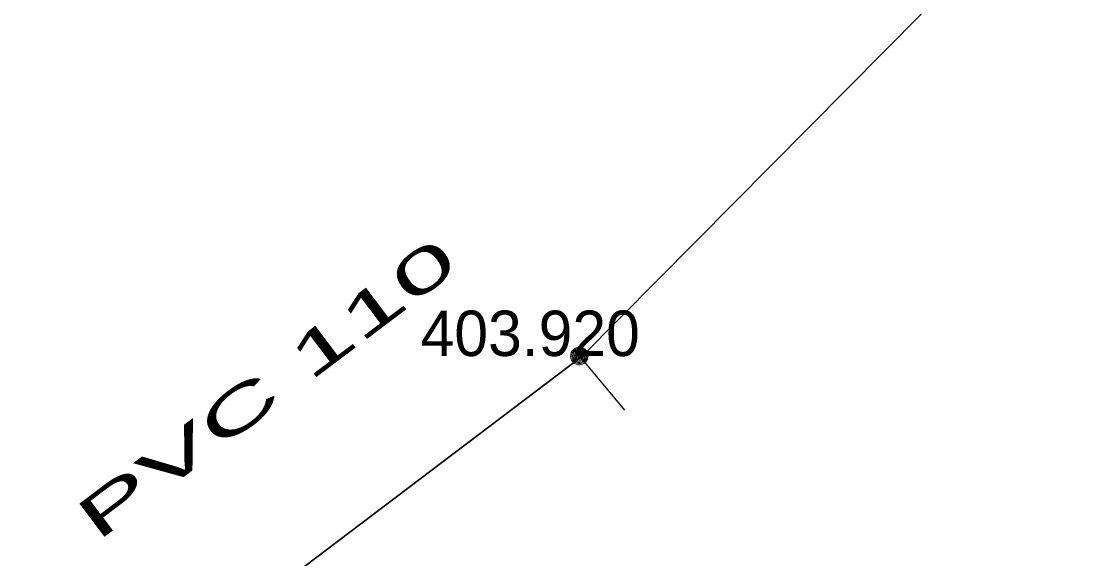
# Model space of a CAD drawing. Extents: x -873619 to -867639, y -1015082 to -1012326.
# Drawn here: x -867956.09 to -867928.16, y -1012700.73 to -1012686.51 of the extents above; entities that cross this region are included whole.
import ezdxf

# ---------------------------------------------------------------- set-up
doc = ezdxf.new("R2010")
doc.units = 0
doc.header["$LTSCALE"] = 0.44
doc.layers.add('1', color=7, linetype='Continuous', lineweight=13)
doc.layers.add('3', color=7, linetype='Continuous', lineweight=25)

msp = doc.modelspace()

# ---------------------------------------------------------------- linework, layer by layer
at = {"layer": '1', "lineweight": 35}
msp.add_lwpolyline([(-867928.158, -1012682.175), (-867928.532, -1012682.575), (-867928.834, -1012682.846), (-867929.235, -1012683.248), (-867941.259, -1012695.377), (-867959.972, -1012709.533), (-867967.543, -1012714.627), (-867970.064, -1012716.534), (-867974.611, -1012725.697)], dxfattribs=at)
at = {"layer": '1'}
for points in [[(-867941.091, -1012695.366), (-867941.097, -1012695.314), (-867941.114, -1012695.264), (-867941.143, -1012695.22), (-867941.18, -1012695.183), (-867941.225, -1012695.156), (-867941.275, -1012695.139), (-867941.328, -1012695.135), (-867941.38, -1012695.142), (-867941.429, -1012695.161), (-867941.472, -1012695.19), (-867941.508, -1012695.229), (-867941.534, -1012695.274), (-867941.55, -1012695.325), (-867941.553, -1012695.377), (-867941.545, -1012695.429), (-867941.525, -1012695.478), (-867941.494, -1012695.521), (-867941.455, -1012695.555), (-867941.409, -1012695.581), (-867941.358, -1012695.595), (-867941.305, -1012695.597), (-867941.254, -1012695.587), (-867941.206, -1012695.566), (-867941.163, -1012695.535), (-867941.129, -1012695.494), (-867941.105, -1012695.448), (-867941.093, -1012695.397)], [(-867941.121, -1012695.366), (-867941.127, -1012695.317), (-867941.144, -1012695.271), (-867941.172, -1012695.231), (-867941.209, -1012695.199), (-867941.253, -1012695.177), (-867941.301, -1012695.166), (-867941.35, -1012695.166), (-867941.397, -1012695.179), (-867941.44, -1012695.203), (-867941.476, -1012695.236), (-867941.503, -1012695.277), (-867941.519, -1012695.324), (-867941.523, -1012695.373), (-867941.516, -1012695.421), (-867941.497, -1012695.466), (-867941.467, -1012695.506), (-867941.429, -1012695.537), (-867941.385, -1012695.557), (-867941.337, -1012695.567), (-867941.288, -1012695.565), (-867941.241, -1012695.55), (-867941.198, -1012695.525), (-867941.164, -1012695.491), (-867941.138, -1012695.449), (-867941.124, -1012695.402)], [(-867941.151, -1012695.366), (-867941.157, -1012695.321), (-867941.174, -1012695.279), (-867941.202, -1012695.244), (-867941.238, -1012695.217), (-867941.28, -1012695.2), (-867941.325, -1012695.195), (-867941.37, -1012695.201), (-867941.411, -1012695.22), (-867941.446, -1012695.248), (-867941.473, -1012695.285), (-867941.489, -1012695.327), (-867941.493, -1012695.372), (-867941.486, -1012695.417), (-867941.467, -1012695.458), (-867941.438, -1012695.492), (-867941.401, -1012695.518), (-867941.358, -1012695.534), (-867941.313, -1012695.537), (-867941.268, -1012695.529), (-867941.228, -1012695.509), (-867941.194, -1012695.48), (-867941.168, -1012695.442), (-867941.154, -1012695.399)], [(-867941.181, -1012695.366), (-867941.186, -1012695.325), (-867941.204, -1012695.288), (-867941.231, -1012695.257), (-867941.266, -1012695.236), (-867941.306, -1012695.225), (-867941.347, -1012695.227), (-867941.386, -1012695.24), (-867941.42, -1012695.264), (-867941.445, -1012695.296), (-867941.46, -1012695.334), (-867941.463, -1012695.375), (-867941.455, -1012695.415), (-867941.435, -1012695.451), (-867941.406, -1012695.48), (-867941.369, -1012695.499), (-867941.329, -1012695.507), (-867941.288, -1012695.503), (-867941.25, -1012695.488), (-867941.218, -1012695.462), (-867941.195, -1012695.428), (-867941.182, -1012695.389)], [(-867941.211, -1012695.366), (-867941.216, -1012695.33), (-867941.234, -1012695.298), (-867941.26, -1012695.273), (-867941.294, -1012695.258), (-867941.33, -1012695.255), (-867941.365, -1012695.263), (-867941.396, -1012695.283), (-867941.419, -1012695.311), (-867941.432, -1012695.345), (-867941.432, -1012695.382), (-867941.421, -1012695.417), (-867941.4, -1012695.446), (-867941.37, -1012695.467), (-867941.335, -1012695.477), (-867941.298, -1012695.475), (-867941.264, -1012695.461), (-867941.237, -1012695.438), (-867941.218, -1012695.406), (-867941.211, -1012695.371)], [(-867941.241, -1012695.366), (-867941.246, -1012695.335), (-867941.263, -1012695.309), (-867941.289, -1012695.292), (-867941.319, -1012695.285), (-867941.35, -1012695.289), (-867941.377, -1012695.306), (-867941.395, -1012695.33), (-867941.403, -1012695.361), (-867941.399, -1012695.391), (-867941.384, -1012695.419), (-867941.36, -1012695.438), (-867941.33, -1012695.447), (-867941.299, -1012695.444), (-867941.271, -1012695.43), (-867941.251, -1012695.406), (-867941.241, -1012695.377)], [(-867941.271, -1012695.366), (-867941.276, -1012695.342), (-867941.293, -1012695.324), (-867941.316, -1012695.315), (-867941.34, -1012695.318), (-867941.361, -1012695.332), (-867941.372, -1012695.354), (-867941.372, -1012695.379), (-867941.36, -1012695.4), (-867941.34, -1012695.414), (-867941.315, -1012695.417), (-867941.292, -1012695.408), (-867941.276, -1012695.39)], [(-867941.301, -1012695.366), (-867941.306, -1012695.351), (-867941.321, -1012695.345), (-867941.336, -1012695.349), (-867941.343, -1012695.363), (-867941.339, -1012695.378), (-867941.326, -1012695.387), (-867941.311, -1012695.384), (-867941.301, -1012695.372)]]:
    msp.add_lwpolyline(points, close=True, dxfattribs=at)
at = {"layer": '3'}
msp.add_line((-867941.322, -1012695.366), (-867940.126, -1012696.794), dxfattribs=at)

# ---------------------------------------------------------------- texts
at = {"layer": '1', "width": 2.05}
msp.add_text('PVC 110 ', height=1.1, rotation=37, dxfattribs=at).set_placement((-867954.084, -1012700.297))
at = {"layer": '1'}
msp.add_text('403.920 ', height=1.2, dxfattribs=at).set_placement((-867945.522, -1012695.366))

doc.saveas('drawing.dxf')
